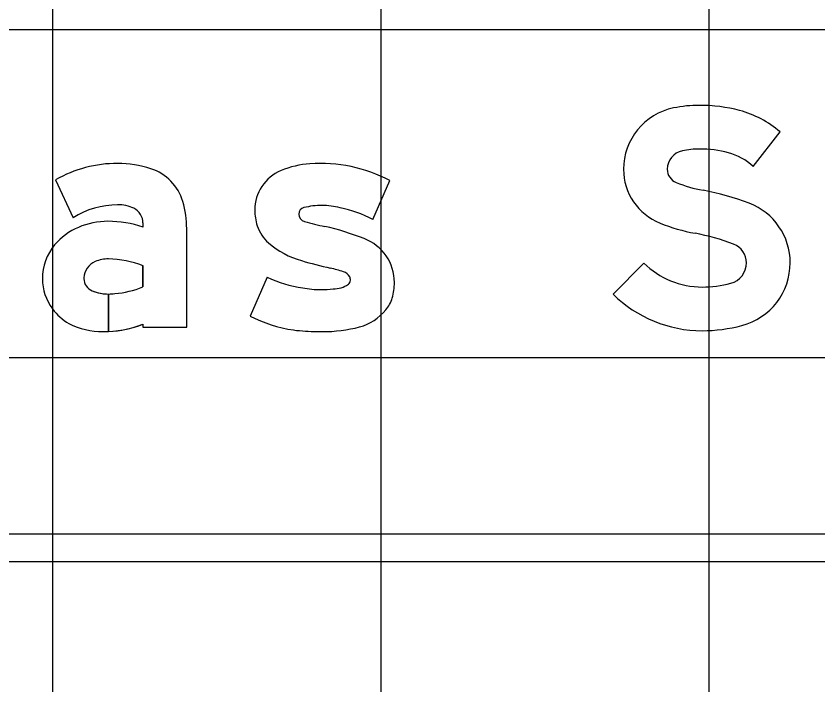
# Model space of a CAD drawing. Extents: x 1797809 to 2198143, y 249608 to 1237864.
# Drawn here: x 2195660.483 to 2195665.368, y 1237302.11 to 1237306.188 of the extents above; entities that cross this region are included whole.
import ezdxf

# ---------------------------------------------------------------- set-up
doc = ezdxf.new("R2010")
doc.units = 0
for name, color, linetype in [('GSBWFILL', 7, 'Continuous'), ('GSCOLORFILL', 7, 'Continuous'), ('GSOUTLINE', 7, 'Continuous'), ('GSSHT', 7, 'Continuous')]:
    doc.layers.add(name, color=color, linetype=linetype)

msp = doc.modelspace()

# ---------------------------------------------------------------- linework, layer by layer
at = {"layer": 'GSBWFILL'}
for p, q in [((2195662.6568, 1237304.9478), (2195662.7602, 1237305.1852)), ((2195662.0127, 1237304.5964), (2195661.9093, 1237304.359)), ((2195661.9093, 1237304.359), (2195661.9093, 1237304.359))]:
    msp.add_line(p, q, dxfattribs=at)
for points in [[(2195664.973, 1237305.271), (2195665.1377, 1237305.4812)], [(2195660.7241, 1237305.1896), (2195660.831, 1237304.9587)], [(2195661.2566, 1237304.9263), (2195661.2566, 1237304.9017)], [(2195661.2566, 1237304.3093), (2195661.2566, 1237304.2906), (2195661.523, 1237304.2906), (2195661.523, 1237304.8917)], [(2195664.308, 1237304.6821), (2195664.1204, 1237304.4929)], [(2195661.2566, 1237304.6659), (2195661.2566, 1237304.5365)], [(2195661.0469, 1237304.2648), (2195661.0469, 1237304.4934)], [(2195661.0469, 1237304.4934), (2195661.0469, 1237304.2649)]]:
    msp.add_lwpolyline(points, dxfattribs=at)
for centre, major_axis, ratio, start_param, end_param in [((2195664.5654, 1237305.2538), (0, 0.3816), 0.999996, 0.202758, 1.570796), ((2195664.6465, 1237304.8589), (0, 0.7847), 0.999996, 0, 0.202758), ((2195664.6465, 1237304.6814), (0, 0.9622), 0.999996, 6.026234, 6.283185), ((2195664.7358, 1237305.0212), (0, 0.6109), 0.999996, 5.565152, 6.026234), ((2195664.5654, 1237305.2538), (0, 0.1152), 0.999996, 0.202758, 1.570796), ((2195664.6465, 1237304.8589), (0, 0.5183), 0.999996, 0, 0.202758), ((2195664.6465, 1237304.6814), (0, 0.6958), 0.999996, 6.026234, 6.283185), ((2195664.7358, 1237305.0212), (0, 0.3445), 0.999996, 5.523837, 6.026234), ((2195661.1019, 1237304.5261), (0, 0.7635), 0.999999, 0, 0.517719), ((2195661.1019, 1237304.6376), (0, 0.652), 0.999999, 5.96613, 6.283185), ((2195662.3128, 1237304.7331), (0, 0.5558), 0.999999, 0.071378, 0.398007), ((2195662.3362, 1237304.3765), (0, 0.9131), 0.999999, 5.800291, 6.352301), ((2195661.2118, 1237304.9724), (0, 0.2997), 0.999999, 4.997165, 5.96613), ((2195662.1986, 1237305.0048), (0, 0.2611), 0.999999, 0.398006, 1.570796), ((2195664.5373, 1237305.2538), (0, 0.3535), 0.999996, 1.570796, 2.761249), ((2195664.5373, 1237305.2538), (0, 0.0871), 0.999996, 1.570796, 2.761249), ((2195664.8276, 1237305.9799), (0, 0.8691), 0.999996, 2.761249, 2.95744), ((2195664.3715, 1237303.5313), (0, 1.6216), 0.999996, 5.918637, 6.099033), ((2195661.1019, 1237304.5261), (0, 0.5104), 0.999999, 0, 0.559495), ((2195661.1115, 1237304.835), (0, 0.2018), 0.999999, 5.822746, 6.330435), ((2195660.936, 1237304.8917), (0, 0.587), 0.999999, 4.712389, 4.997165), ((2195662.3465, 1237304.5711), (0, 0.4622), 0.999999, 0, 0.239757), ((2195662.3465, 1237304.5956), (0, 0.4376), 0.999999, 6.027142, 6.283185), ((2195664.8113, 1237304.6838), (0, 0.3881), 0.999996, 4.712389, 5.918637), ((2195661.1567, 1237304.9263), (0, 0.0999), 0.999999, 4.712389, 5.822746), ((2195662.2493, 1237305.0048), (0, 0.3118), 0.999999, 1.570796, 1.879779), ((2195662.2455, 1237304.981), (0, 0.04), 0.999999, 0.21891, 1.570796), ((2195662.2521, 1237304.981), (0, 0.0466), 0.999999, 1.570796, 2.88808), ((2195662.3158, 1237304.3074), (0, 0.7255), 0.999999, 5.793797, 6.086746), ((2195661.043, 1237304.4798), (0, 0.4568), 0.999999, 0, 0.404512), ((2195661.043, 1237304.2641), (0, 0.6725), 0.999999, 5.959871, 6.283185), ((2195662.5388, 1237305.8852), (0, 0.9951), 0.999999, 2.83708, 2.965597), ((2195664.8276, 1237305.9799), (0, 1.1355), 0.999996, 2.761249, 2.95744), ((2195661.0117, 1237304.5478), (0, 0.382), 0.999999, 0.399285, 0.87593), ((2195662.1744, 1237304.9808), (0, 0.2331), 0.999999, 1.879779, 2.42566), ((2195662.0162, 1237303.3681), (0, 1.5763), 0.999999, 5.901211, 6.060377), ((2195662.5021, 1237304.5632), (0, 0.2864), 0.999999, 4.712389, 5.919951), ((2195664.3715, 1237303.5313), (0, 1.3552), 0.999996, 5.918637, 6.099033), ((2195660.9647, 1237304.5869), (0, 0.3208), 0.999999, 0.87593, 1.570796), ((2195662.3619, 1237305.1964), (0, 0.5188), 0.999999, 2.42566, 2.869403), ((2195664.8113, 1237304.6838), (0, 0.1217), 0.999996, 4.712389, 5.918637), ((2195661.0102, 1237304.5872), (0, 0.1132), 0.999999, 0.408547, 1.530785), ((2195661.0418, 1237304.5144), (0, 0.1926), 0.999999, 6.259455, 6.691732), ((2195661.0278, 1237304.0523), (0, 0.6549), 0.999999, 5.926185, 6.254823), ((2195663.1127, 1237307.7757), (0, 3.2051), 0.999999, 2.860128, 2.916667), ((2195664.6627, 1237305.04), (0, 0.5039), 0.999996, 2.360607, 3.141593), ((2195664.8036, 1237304.6838), (0, 0.1293), 0.999996, 3.401517, 4.712389), ((2195664.8036, 1237304.6838), (0, 0.3957), 0.999996, 3.401517, 4.712389), ((2195662.0643, 1237303.2518), (0, 1.4387), 0.999999, 5.990951, 6.04928), ((2195660.9505, 1237304.5869), (0, 0.3066), 0.999999, 1.570796, 2.21394), ((2195661.0176, 1237304.5869), (0, 0.1206), 0.999999, 1.530785, 1.570796), ((2195660.9769, 1237304.5869), (0, 0.0799), 0.999999, 1.570796, 2.757027), ((2195662.3474, 1237305.3126), (0, 0.7906), 0.999999, 2.70455, 2.991718), ((2195662.4563, 1237304.5655), (0, 0.0678), 0.999999, 5.20773, 5.944931), ((2195662.4721, 1237304.5774), (0, 0.0483), 0.999999, 4.712389, 5.146352), ((2195661.0313, 1237305.1095), (0, 0.6157), 0.999999, 3.228562, 3.516221), ((2195662.4103, 1237304.7043), (0, 0.1804), 0.999999, 3.169414, 3.711965), ((2195662.4897, 1237304.5774), (0, 0.0308), 0.999999, 3.769232, 4.712389), ((2195662.4541, 1237304.5632), (0, 0.3343), 0.999999, 4.42655, 4.712389), ((2195664.6627, 1237305.2136), (0, 0.6775), 0.999996, 3.141593, 3.401517), ((2195661.0469, 1237304.7598), (0, 0.2664), 0.999999, 2.757027, 3.141593), ((2195661.0469, 1237304.7598), (0, 0.2664), 0.999999, 3.141843, 3.28451), ((2195662.3418, 1237305.1263), (0, 0.6059), 0.999999, 2.95481, 3.141593), ((2195662.3418, 1237305.2809), (0, 0.7605), 0.999999, 3.141593, 3.238422), ((2195664.6627, 1237305.04), (0, 0.7703), 0.999996, 2.360607, 3.141593), ((2195662.5832, 1237304.5252), (0, 0.1998), 0.999999, 4.009587, 4.42655), ((2195660.9778, 1237304.6073), (0, 0.3406), 0.999999, 2.21394, 2.611125), ((2195662.4905, 1237304.5993), (0, 0.3184), 0.999999, 3.41426, 4.020407), ((2195662.2893, 1237305.0887), (0, 0.8227), 0.999999, 2.661561, 2.999689), ((2195661.0126, 1237304.7223), (0, 0.4583), 0.999999, 2.672443, 3.141593), ((2195661.0126, 1237304.9439), (0, 0.6799), 0.999999, 3.192057, 3.508644), ((2195662.3503, 1237305.1696), (0, 0.9056), 0.999999, 3.141593, 3.39368), ((2195664.6627, 1237305.2136), (0, 0.9439), 0.999996, 3.141593, 3.401517), ((2195661.0126, 1237304.9439), (0, 0.6799), 0.999999, 3.141593, 3.191959), ((2195662.2671, 1237304.9336), (0, 0.666), 0.999999, 2.999689, 3.056979), ((2195662.3503, 1237305.9), (0, 1.636), 0.999999, 3.056204, 3.141593)]:
    msp.add_ellipse(centre, major_axis=major_axis, ratio=ratio, start_param=start_param, end_param=end_param, dxfattribs=at)
at = {"layer": 'GSCOLORFILL'}
for p, q in [((2195662.6568, 1237304.9478), (2195662.7602, 1237305.1852)), ((2195662.0127, 1237304.5964), (2195661.9093, 1237304.359)), ((2195661.9093, 1237304.359), (2195661.9093, 1237304.359)), ((2195671.1134, 1237303.0294), (2195655.7971, 1237303.0294)), ((2195655.7971, 1237302.8629), (2195671.1134, 1237302.8629))]:
    msp.add_line(p, q, dxfattribs=at)
for points in [[(2195664.973, 1237305.271), (2195665.1377, 1237305.4812)], [(2195660.7241, 1237305.1896), (2195660.831, 1237304.9587)], [(2195661.2566, 1237304.9263), (2195661.2566, 1237304.9017)], [(2195661.2566, 1237304.3093), (2195661.2566, 1237304.2906), (2195661.523, 1237304.2906), (2195661.523, 1237304.8917)], [(2195664.308, 1237304.6821), (2195664.1204, 1237304.4929)], [(2195661.2566, 1237304.6659), (2195661.2566, 1237304.5365)], [(2195661.0469, 1237304.2648), (2195661.0469, 1237304.4934)], [(2195661.0469, 1237304.4934), (2195661.0469, 1237304.2649)]]:
    msp.add_lwpolyline(points, dxfattribs=at)
for centre, major_axis, ratio, start_param, end_param in [((2195664.5654, 1237305.2538), (0, 0.3816), 0.999996, 0.202758, 1.570796), ((2195664.6465, 1237304.8589), (0, 0.7847), 0.999996, 0, 0.202758), ((2195664.6465, 1237304.6814), (0, 0.9622), 0.999996, 6.026234, 6.283185), ((2195664.7358, 1237305.0212), (0, 0.6109), 0.999996, 5.565152, 6.026234), ((2195664.5654, 1237305.2538), (0, 0.1152), 0.999996, 0.202758, 1.570796), ((2195664.6465, 1237304.8589), (0, 0.5183), 0.999996, 0, 0.202758), ((2195664.6465, 1237304.6814), (0, 0.6958), 0.999996, 6.026234, 6.283185), ((2195664.7358, 1237305.0212), (0, 0.3445), 0.999996, 5.523837, 6.026234), ((2195661.1019, 1237304.5261), (0, 0.7635), 0.999999, 0, 0.517719), ((2195661.1019, 1237304.6376), (0, 0.652), 0.999999, 5.96613, 6.283185), ((2195662.3128, 1237304.7331), (0, 0.5558), 0.999999, 0.071378, 0.398007), ((2195662.3362, 1237304.3765), (0, 0.9131), 0.999999, 5.800291, 6.352301), ((2195661.2118, 1237304.9724), (0, 0.2997), 0.999999, 4.997165, 5.96613), ((2195662.1986, 1237305.0048), (0, 0.2611), 0.999999, 0.398006, 1.570796), ((2195664.5373, 1237305.2538), (0, 0.3535), 0.999996, 1.570796, 2.761249), ((2195664.5373, 1237305.2538), (0, 0.0871), 0.999996, 1.570796, 2.761249), ((2195664.8276, 1237305.9799), (0, 0.8691), 0.999996, 2.761249, 2.95744), ((2195664.3715, 1237303.5313), (0, 1.6216), 0.999996, 5.918637, 6.099033), ((2195661.1019, 1237304.5261), (0, 0.5104), 0.999999, 0, 0.559495), ((2195661.1115, 1237304.835), (0, 0.2018), 0.999999, 5.822746, 6.330435), ((2195660.936, 1237304.8917), (0, 0.587), 0.999999, 4.712389, 4.997165), ((2195662.3465, 1237304.5711), (0, 0.4622), 0.999999, 0, 0.239757), ((2195662.3465, 1237304.5956), (0, 0.4376), 0.999999, 6.027142, 6.283185), ((2195664.8113, 1237304.6838), (0, 0.3881), 0.999996, 4.712389, 5.918637), ((2195661.1567, 1237304.9263), (0, 0.0999), 0.999999, 4.712389, 5.822746), ((2195662.2493, 1237305.0048), (0, 0.3118), 0.999999, 1.570796, 1.879779), ((2195662.2455, 1237304.981), (0, 0.04), 0.999999, 0.21891, 1.570796), ((2195662.2521, 1237304.981), (0, 0.0466), 0.999999, 1.570796, 2.88808), ((2195662.3158, 1237304.3074), (0, 0.7255), 0.999999, 5.793797, 6.086746), ((2195661.043, 1237304.4798), (0, 0.4568), 0.999999, 0, 0.404512), ((2195661.043, 1237304.2641), (0, 0.6725), 0.999999, 5.959871, 6.283185), ((2195662.5388, 1237305.8852), (0, 0.9951), 0.999999, 2.83708, 2.965597), ((2195664.8276, 1237305.9799), (0, 1.1355), 0.999996, 2.761249, 2.95744), ((2195661.0117, 1237304.5478), (0, 0.382), 0.999999, 0.399285, 0.87593), ((2195662.1744, 1237304.9808), (0, 0.2331), 0.999999, 1.879779, 2.42566), ((2195662.0162, 1237303.3681), (0, 1.5763), 0.999999, 5.901211, 6.060377), ((2195662.5021, 1237304.5632), (0, 0.2864), 0.999999, 4.712389, 5.919951), ((2195664.3715, 1237303.5313), (0, 1.3552), 0.999996, 5.918637, 6.099033), ((2195660.9647, 1237304.5869), (0, 0.3208), 0.999999, 0.87593, 1.570796), ((2195662.3619, 1237305.1964), (0, 0.5188), 0.999999, 2.42566, 2.869403), ((2195664.8113, 1237304.6838), (0, 0.1217), 0.999996, 4.712389, 5.918637), ((2195661.0102, 1237304.5872), (0, 0.1132), 0.999999, 0.408547, 1.530785), ((2195661.0418, 1237304.5144), (0, 0.1926), 0.999999, 6.259455, 6.691732), ((2195661.0278, 1237304.0523), (0, 0.6549), 0.999999, 5.926185, 6.254823), ((2195663.1127, 1237307.7757), (0, 3.2051), 0.999999, 2.860128, 2.916667), ((2195664.6627, 1237305.04), (0, 0.5039), 0.999996, 2.360607, 3.141593), ((2195664.8036, 1237304.6838), (0, 0.1293), 0.999996, 3.401517, 4.712389), ((2195664.8036, 1237304.6838), (0, 0.3957), 0.999996, 3.401517, 4.712389), ((2195662.0643, 1237303.2518), (0, 1.4387), 0.999999, 5.990951, 6.04928), ((2195660.9505, 1237304.5869), (0, 0.3066), 0.999999, 1.570796, 2.21394), ((2195661.0176, 1237304.5869), (0, 0.1206), 0.999999, 1.530785, 1.570796), ((2195660.9769, 1237304.5869), (0, 0.0799), 0.999999, 1.570796, 2.757027), ((2195662.3474, 1237305.3126), (0, 0.7906), 0.999999, 2.70455, 2.991718), ((2195662.4563, 1237304.5655), (0, 0.0678), 0.999999, 5.20773, 5.944931), ((2195662.4721, 1237304.5774), (0, 0.0483), 0.999999, 4.712389, 5.146352), ((2195661.0313, 1237305.1095), (0, 0.6157), 0.999999, 3.228562, 3.516221), ((2195662.4103, 1237304.7043), (0, 0.1804), 0.999999, 3.169414, 3.711965), ((2195662.4897, 1237304.5774), (0, 0.0308), 0.999999, 3.769232, 4.712389), ((2195662.4541, 1237304.5632), (0, 0.3343), 0.999999, 4.42655, 4.712389), ((2195664.6627, 1237305.2136), (0, 0.6775), 0.999996, 3.141593, 3.401517), ((2195661.0469, 1237304.7598), (0, 0.2664), 0.999999, 2.757027, 3.141593), ((2195661.0469, 1237304.7598), (0, 0.2664), 0.999999, 3.141843, 3.28451), ((2195662.3418, 1237305.1263), (0, 0.6059), 0.999999, 2.95481, 3.141593), ((2195662.3418, 1237305.2809), (0, 0.7605), 0.999999, 3.141593, 3.238422), ((2195664.6627, 1237305.04), (0, 0.7703), 0.999996, 2.360607, 3.141593), ((2195662.5832, 1237304.5252), (0, 0.1998), 0.999999, 4.009587, 4.42655), ((2195660.9778, 1237304.6073), (0, 0.3406), 0.999999, 2.21394, 2.611125), ((2195662.4905, 1237304.5993), (0, 0.3184), 0.999999, 3.41426, 4.020407), ((2195662.2893, 1237305.0887), (0, 0.8227), 0.999999, 2.661561, 2.999689), ((2195661.0126, 1237304.7223), (0, 0.4583), 0.999999, 2.672443, 3.141593), ((2195661.0126, 1237304.9439), (0, 0.6799), 0.999999, 3.192057, 3.508644), ((2195662.3503, 1237305.1696), (0, 0.9056), 0.999999, 3.141593, 3.39368), ((2195664.6627, 1237305.2136), (0, 0.9439), 0.999996, 3.141593, 3.401517), ((2195661.0126, 1237304.9439), (0, 0.6799), 0.999999, 3.141593, 3.191959), ((2195662.2671, 1237304.9336), (0, 0.666), 0.999999, 2.999689, 3.056979), ((2195662.3503, 1237305.9), (0, 1.636), 0.999999, 3.056204, 3.141593)]:
    msp.add_ellipse(centre, major_axis=major_axis, ratio=ratio, start_param=start_param, end_param=end_param, dxfattribs=at)
at = {"layer": 'GSOUTLINE'}
for p, q in [((2195662.6568, 1237304.9478), (2195662.7602, 1237305.1852)), ((2195662.0127, 1237304.5964), (2195661.9093, 1237304.359)), ((2195661.9093, 1237304.359), (2195661.9093, 1237304.359))]:
    msp.add_line(p, q, dxfattribs=at)
for points in [[(2195664.973, 1237305.271), (2195665.1377, 1237305.4812)], [(2195660.7241, 1237305.1896), (2195660.831, 1237304.9587)], [(2195661.2566, 1237304.9263), (2195661.2566, 1237304.9017)], [(2195661.2566, 1237304.3093), (2195661.2566, 1237304.2906), (2195661.523, 1237304.2906), (2195661.523, 1237304.8917)], [(2195664.308, 1237304.6821), (2195664.1204, 1237304.4929)], [(2195661.2566, 1237304.5365), (2195661.2566, 1237304.6659)]]:
    msp.add_lwpolyline(points, dxfattribs=at)
for centre, major_axis, ratio, start_param, end_param in [((2195664.5654, 1237305.2538), (0, 0.3816), 0.999996, 0.202758, 1.570796), ((2195664.6465, 1237304.8589), (0, 0.7847), 0.999996, 0, 0.202758), ((2195664.6465, 1237304.6814), (0, 0.9622), 0.999996, 6.026234, 6.283185), ((2195664.7358, 1237305.0212), (0, 0.6109), 0.999996, 5.565152, 6.026234), ((2195664.5654, 1237305.2538), (0, 0.1152), 0.999996, 0.202758, 1.570796), ((2195664.6465, 1237304.8589), (0, 0.5183), 0.999996, 0, 0.202758), ((2195664.6465, 1237304.6814), (0, 0.6958), 0.999996, 6.026234, 6.283185), ((2195664.7358, 1237305.0212), (0, 0.3445), 0.999996, 5.523837, 6.026234), ((2195661.1019, 1237304.5261), (0, 0.7635), 0.999999, 6.283185, 6.800904), ((2195661.1019, 1237304.6376), (0, 0.652), 0.999999, 5.96613, 6.283185), ((2195662.3128, 1237304.7331), (0, 0.5558), 0.999999, 0.071378, 0.398007), ((2195662.3362, 1237304.3765), (0, 0.9131), 0.999999, 5.800291, 6.352301), ((2195661.2118, 1237304.9724), (0, 0.2997), 0.999999, 4.997165, 5.96613), ((2195662.1986, 1237305.0048), (0, 0.2611), 0.999999, 0.398006, 1.570796), ((2195664.5373, 1237305.2538), (0, 0.3535), 0.999996, 1.570796, 2.761249), ((2195664.5373, 1237305.2538), (0, 0.0871), 0.999996, 1.570796, 2.761249), ((2195664.8276, 1237305.9799), (0, 0.8691), 0.999996, 2.761249, 2.95744), ((2195664.3715, 1237303.5313), (0, 1.6216), 0.999996, 5.918637, 6.099033), ((2195661.1019, 1237304.5261), (0, 0.5104), 0.999999, 0, 0.559495), ((2195661.1115, 1237304.835), (0, 0.2018), 0.999999, 5.822746, 6.330435), ((2195660.936, 1237304.8917), (0, 0.587), 0.999999, 4.712389, 4.997165), ((2195662.3465, 1237304.5711), (0, 0.4622), 0.999999, 0, 0.239757), ((2195662.3465, 1237304.5956), (0, 0.4376), 0.999999, 6.027142, 6.283185), ((2195664.8113, 1237304.6838), (0, 0.3881), 0.999996, 4.712389, 5.918637), ((2195661.1567, 1237304.9263), (0, 0.0999), 0.999999, 4.712389, 5.822746), ((2195662.2493, 1237305.0048), (0, 0.3118), 0.999999, 1.570796, 1.879779), ((2195662.2455, 1237304.981), (0, 0.04), 0.999999, 0.21891, 1.570796), ((2195662.2521, 1237304.981), (0, 0.0466), 0.999999, 1.570796, 2.88808), ((2195662.3158, 1237304.3074), (0, 0.7255), 0.999999, 5.793797, 6.086746), ((2195661.043, 1237304.4798), (0, 0.4568), 0.999999, 0, 0.404512), ((2195661.043, 1237304.2641), (0, 0.6725), 0.999999, 5.959871, 6.283185), ((2195662.5388, 1237305.8852), (0, 0.9951), 0.999999, 2.83708, 2.965597), ((2195664.8276, 1237305.9799), (0, 1.1355), 0.999996, 2.761249, 2.95744), ((2195661.0117, 1237304.5478), (0, 0.382), 0.999999, 0.399285, 0.87593), ((2195662.1744, 1237304.9808), (0, 0.2331), 0.999999, 1.879779, 2.42566), ((2195662.0162, 1237303.3681), (0, 1.5763), 0.999999, 5.901211, 6.060377), ((2195662.5021, 1237304.5632), (0, 0.2864), 0.999999, 4.712389, 5.919951), ((2195664.3715, 1237303.5313), (0, 1.3552), 0.999996, 5.918637, 6.099033), ((2195660.9647, 1237304.5869), (0, 0.3208), 0.999999, 0.87593, 1.570796), ((2195662.3619, 1237305.1964), (0, 0.5188), 0.999999, 2.42566, 2.869403), ((2195664.8113, 1237304.6838), (0, 0.1217), 0.999996, 4.712389, 5.918637), ((2195661.0102, 1237304.5872), (0, 0.1132), 0.999999, 0.408547, 1.530785), ((2195661.0418, 1237304.5144), (0, 0.1926), 0.999999, 6.25958, 6.691732), ((2195661.0461, 1237304.6969), (0, 0.00999), 0.999999, 6.254787, 6.25958), ((2195661.0278, 1237304.0523), (0, 0.6549), 0.999999, 5.926185, 6.254787), ((2195663.1127, 1237307.7757), (0, 3.2051), 0.999999, 2.860128, 2.916667), ((2195664.6627, 1237305.04), (0, 0.5039), 0.999996, 2.360607, 3.141593), ((2195664.8036, 1237304.6838), (0, 0.1293), 0.999996, 3.401517, 4.712389), ((2195664.8036, 1237304.6838), (0, 0.3957), 0.999996, 3.401517, 4.712389), ((2195662.0643, 1237303.2518), (0, 1.4387), 0.999999, 5.990951, 6.04928), ((2195660.9505, 1237304.5869), (0, 0.3066), 0.999999, 1.570796, 2.21394), ((2195661.0176, 1237304.5869), (0, 0.1206), 0.999999, 1.530785, 1.570796), ((2195660.9769, 1237304.5869), (0, 0.0799), 0.999999, 1.570796, 2.757027), ((2195662.3474, 1237305.3126), (0, 0.7906), 0.999999, 2.70455, 2.991718), ((2195662.4563, 1237304.5655), (0, 0.0678), 0.999999, 5.20773, 5.944931), ((2195662.4721, 1237304.5774), (0, 0.0483), 0.999999, 4.712389, 5.146352), ((2195661.0313, 1237305.1095), (0, 0.6157), 0.999999, 3.228562, 3.516221), ((2195662.4103, 1237304.7043), (0, 0.1804), 0.999999, 3.169414, 3.711965), ((2195662.4897, 1237304.5774), (0, 0.0308), 0.999999, 3.769232, 4.712389), ((2195662.4541, 1237304.5632), (0, 0.3343), 0.999999, 4.42655, 4.712389), ((2195664.6627, 1237305.2136), (0, 0.6775), 0.999996, 3.141593, 3.401517), ((2195661.0469, 1237304.7598), (0, 0.2664), 0.999999, 2.757027, 3.28451), ((2195662.3418, 1237305.1263), (0, 0.6059), 0.999999, 2.95481, 3.141593), ((2195662.3418, 1237305.2809), (0, 0.7605), 0.999999, 3.141593, 3.238422), ((2195664.6627, 1237305.04), (0, 0.7703), 0.999996, 2.360607, 3.141593), ((2195662.5832, 1237304.5252), (0, 0.1998), 0.999999, 4.009587, 4.42655), ((2195660.9778, 1237304.6073), (0, 0.3406), 0.999999, 2.21394, 2.611125), ((2195662.4905, 1237304.5993), (0, 0.3184), 0.999999, 3.41426, 4.020407), ((2195662.2893, 1237305.0887), (0, 0.8227), 0.999999, 2.661561, 2.999689), ((2195661.0126, 1237304.7223), (0, 0.4583), 0.999999, 2.672443, 3.141593), ((2195661.0126, 1237304.9439), (0, 0.6799), 0.999999, 3.141593, 3.508644), ((2195662.3503, 1237305.1696), (0, 0.9056), 0.999999, 3.141593, 3.39368), ((2195664.6627, 1237305.2136), (0, 0.9439), 0.999996, 3.141593, 3.401517), ((2195662.2671, 1237304.9336), (0, 0.666), 0.999999, 2.999689, 3.056979), ((2195662.3503, 1237305.9), (0, 1.636), 0.999999, 3.056204, 3.141593)]:
    msp.add_ellipse(centre, major_axis=major_axis, ratio=ratio, start_param=start_param, end_param=end_param, dxfattribs=at)
at = {"layer": 'GSSHT'}
for p, q in [((2195660.7065, 1237258.1062), (2195660.7065, 1237318.1062)), ((2195662.7065, 1237258.1062), (2195662.7065, 1237318.1062)), ((2195664.7065, 1237258.1062), (2195664.7065, 1237318.1062)), ((2195584.7065, 1237306.1062), (2195714.7065, 1237306.1062)), ((2195584.7065, 1237304.1062), (2195714.7065, 1237304.1062))]:
    msp.add_line(p, q, dxfattribs=at)

doc.saveas('drawing.dxf')
